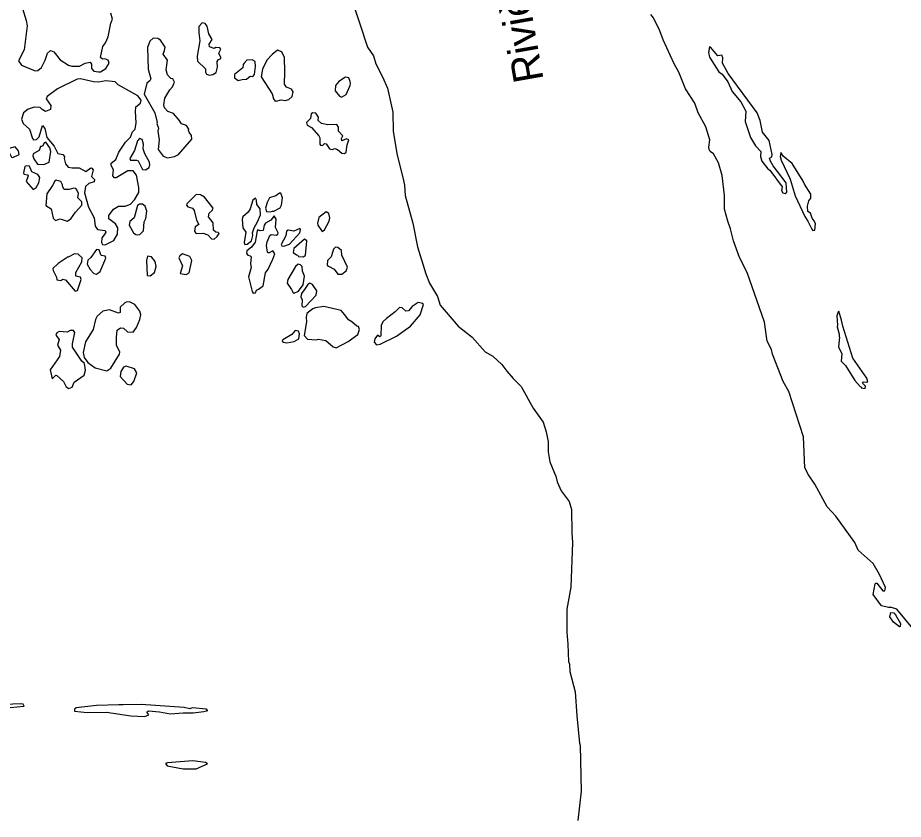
# Model space of a CAD drawing. Extents: x 282461 to 284471, y 5554090 to 5557646.
# Drawn here: x 283439.7 to 283546.8, y 5557308.4 to 5557405.3 of the extents above; entities that cross this region are included whole.
import ezdxf

# ---------------------------------------------------------------- set-up
doc = ezdxf.new("R2010")
doc.units = 0
doc.layers.add('Niveau 63', color=7, linetype='Continuous')

msp = doc.modelspace()

# ---------------------------------------------------------------- linework, layer by layer
at = {"layer": 'Niveau 63'}
for points in [[(283480.01, 5557407.82), (283481.98, 5557401.78), (283482.69, 5557400.72), (283482.98, 5557399.76), (283483.81, 5557398.18)], [(283440.28, 5557406.42), (283440.7, 5557405), (283440.84, 5557404.33), (283440.47, 5557401.44), (283439.79, 5557400.1), (283440.14, 5557399.57), (283441.79, 5557398.9), (283442.12, 5557398.94), (283442.57, 5557399.32), (283443.01, 5557400.2), (283443.31, 5557401.05), (283443.64, 5557401.35), (283444.06, 5557401.21), (283444.81, 5557400.22), (283445.85, 5557399.59), (283446.25, 5557399.46), (283447.15, 5557399.46), (283447.84, 5557399.81), (283448.47, 5557399.94), (283448.63, 5557399.69), (283448.63, 5557399.2), (283448.89, 5557398.87), (283449.48, 5557398.76), (283449.7, 5557398.79), (283450.36, 5557399.18), (283450.77, 5557399.81), (283450.65, 5557400.19), (283450.23, 5557400.34), (283449.96, 5557400.3), (283449.71, 5557400.52), (283449.99, 5557401.85), (283450.32, 5557402.29), (283450.65, 5557403.03), (283450.94, 5557404.66), (283451.17, 5557405.15), (283450.95, 5557405.86)], [(283545.34, 5557333.98), (283544.97, 5557334), (283544.13, 5557334.2), (283543.11, 5557335.55), (283543.35, 5557336.87), (283543.44, 5557336.94), (283543.56, 5557336.92), (283544.27, 5557336), (283544.54, 5557336.02), (283544.62, 5557336.42), (283543.89, 5557337.99), (283543.12, 5557339.31), (283541.31, 5557340.94), (283540.89, 5557341.86), (283538.6, 5557345.03), (283537.55, 5557346.18), (283536.08, 5557348.92), (283535.29, 5557350.05), (283534.84, 5557350.88), (283534.7, 5557354.62), (283532.9, 5557360.13), (283532.23, 5557361.31), (283530.94, 5557364.62), (283530.82, 5557365.21), (283530.28, 5557366.22), (283529.98, 5557368.49), (283527.87, 5557374.53), (283526.96, 5557376.34), (283526.21, 5557378.33), (283525.88, 5557379.81), (283525.55, 5557380.7), (283525.16, 5557382.17), (283525.13, 5557383.84), (283524.85, 5557386.25), (283524.41, 5557387.76), (283523.81, 5557388.87), (283523.42, 5557389.16), (283523.28, 5557389.37), (283523.24, 5557389.66), (283523.38, 5557390.55), (283522.89, 5557392.14), (283521.97, 5557393.82), (283521.54, 5557394.97), (283520.42, 5557396.74), (283519.63, 5557398.72), (283519.07, 5557399.75), (283517.71, 5557402.65), (283517.32, 5557403.74), (283516.56, 5557405.3), (283516.24, 5557405.7)], [(283520.42, 5557396.74), (283519.63, 5557398.72), (283519.07, 5557399.75), (283517.71, 5557402.65)], [(283483.81, 5557398.18), (283484.39, 5557396.8), (283485.06, 5557393.89), (283485.08, 5557391.58), (283485.56, 5557388.69), (283486.24, 5557386), (283486.44, 5557385.06), (283486.53, 5557383.82), (283487.45, 5557380.47), (283488.02, 5557377.6), (283489.03, 5557374.36), (283489.49, 5557373.21), (283490.45, 5557371.62), (283490.77, 5557370.57), (283492.94, 5557368.03), (283494.63, 5557366.67), (283496.22, 5557364.9), (283497.14, 5557364.38), (283498.23, 5557363.39), (283498.83, 5557362.57), (283499.61, 5557361.68), (283500.54, 5557360.72), (283502, 5557358.12), (283503.22, 5557356.4), (283503.59, 5557355.26), (283503.73, 5557354.45), (283503.83, 5557354.08), (283503.83, 5557352.81), (283504.02, 5557351.63), (283504.57, 5557350.25), (283504.76, 5557349.88), (283504.93, 5557349.21), (283505.41, 5557348.11), (283506.38, 5557346.83), (283506.63, 5557345.83), (283506.67, 5557343.02), (283506.75, 5557341.86), (283506.56, 5557336.47), (283506.07, 5557333.8), (283506.08, 5557331.03), (283506.21, 5557329.58), (283506.3, 5557327.47), (283506.39, 5557327.14), (283506.43, 5557326.25), (283507.07, 5557323.8), (283507.27, 5557320.9), (283507.61, 5557317.57), (283507.69, 5557317.3), (283507.82, 5557311.8), (283507.39, 5557308.24)], [(283548.68, 5557330.54), (283545.97, 5557333.79), (283545.34, 5557333.98), (283544.97, 5557334), (283544.13, 5557334.2), (283543.11, 5557335.55), (283543.35, 5557336.87), (283543.44, 5557336.94), (283543.56, 5557336.92), (283544.27, 5557336), (283544.54, 5557336.02), (283544.62, 5557336.42), (283543.89, 5557337.99), (283543.12, 5557339.31), (283541.31, 5557340.94), (283540.89, 5557341.86), (283538.6, 5557345.03), (283537.55, 5557346.18), (283536.08, 5557348.92), (283535.29, 5557350.05), (283534.84, 5557350.88), (283534.7, 5557354.62), (283532.9, 5557360.13), (283532.23, 5557361.31), (283530.94, 5557364.62), (283530.82, 5557365.21), (283530.28, 5557366.22), (283529.98, 5557368.49), (283527.87, 5557374.53), (283526.96, 5557376.34), (283526.21, 5557378.33), (283525.88, 5557379.81), (283525.55, 5557380.7), (283525.16, 5557382.17), (283525.13, 5557383.84), (283524.85, 5557386.25), (283524.41, 5557387.76), (283523.81, 5557388.87), (283523.42, 5557389.16), (283523.28, 5557389.37), (283523.24, 5557389.66), (283523.38, 5557390.55), (283522.89, 5557392.14), (283521.97, 5557393.82), (283521.54, 5557394.97), (283520.42, 5557396.74)], [(283548.68, 5557330.54), (283545.97, 5557333.79), (283545.34, 5557333.98)]]:
    msp.add_lwpolyline(points, dxfattribs=at)
for points in [[(283461.6, 5557403.49), (283461.71, 5557402.53), (283461.38, 5557400.67), (283461.43, 5557400.05), (283462.4, 5557399.15), (283462.4, 5557398.72), (283462.5, 5557398.5), (283462.9, 5557398.37), (283463.27, 5557398.44), (283463.67, 5557398.69), (283463.85, 5557399.33), (283463.79, 5557400.02), (283463.92, 5557400.22), (283464.24, 5557400.39), (283464.26, 5557400.52), (283464.01, 5557401.02), (283464.24, 5557401.52), (283464.12, 5557401.69), (283463.66, 5557401.71), (283463.46, 5557401.62), (283462.89, 5557401.82), (283462.84, 5557402.13), (283463.22, 5557402.68), (283462.8, 5557403.37), (283462.6, 5557404.3), (283462.36, 5557404.64), (283461.98, 5557404.71), (283461.61, 5557404.28)], [(283458.39, 5557396.95), (283458.63, 5557397.52), (283458.44, 5557397.93), (283458.22, 5557397.98), (283457.81, 5557398.4), (283457.64, 5557399.03), (283457.8, 5557400.17), (283457.26, 5557400.92), (283457.46, 5557401.37), (283457.53, 5557401.75), (283456.96, 5557402.61), (283456.64, 5557402.8), (283456.06, 5557402.86), (283455.67, 5557402.48), (283455.39, 5557401.74), (283455.48, 5557399.12), (283455.78, 5557397.93), (283455.67, 5557397.71), (283455.32, 5557397.42), (283454.98, 5557396.06), (283456.27, 5557393.84), (283456.54, 5557392.65), (283456.53, 5557392.53), (283456.71, 5557391.97), (283456.64, 5557391.6), (283456.8, 5557390.55), (283456.69, 5557389.38), (283457.26, 5557388.57), (283457.8, 5557388.38), (283458.65, 5557388.52), (283459.14, 5557388.78), (283460.73, 5557390.64), (283460.69, 5557391.08), (283460.42, 5557391.47), (283460.35, 5557391.68), (283460.38, 5557391.84), (283460.11, 5557392.28), (283459.51, 5557392.48), (283459.23, 5557392.94), (283458.51, 5557393.73), (283457.86, 5557393.98), (283457.45, 5557394.42), (283457.35, 5557394.79), (283457.49, 5557395.6), (283458.1, 5557396.6)], [(283470.89, 5557395.28), (283470.96, 5557395.23), (283471.53, 5557395.39), (283472.01, 5557395.33), (283472.48, 5557395.43), (283472.89, 5557395.8), (283472.99, 5557396.37), (283472.78, 5557396.67), (283472.18, 5557396.92), (283471.95, 5557397.27), (283472, 5557398.78), (283471.94, 5557400.5), (283471.63, 5557401.19), (283471.1, 5557401.38), (283470.46, 5557400.87), (283469.82, 5557400.17), (283469.29, 5557399.12), (283469.13, 5557398.18), (283470.46, 5557396.11), (283470.62, 5557395.5), (283470.8, 5557395.25)], [(283523.46, 5557401.77), (283523.33, 5557401.8), (283523.21, 5557401.13), (283523.33, 5557400.54), (283524.44, 5557398.79), (283524.85, 5557398.49), (283525.55, 5557397.56), (283526.07, 5557396.41), (283527.11, 5557395.15), (283527.73, 5557394.04), (283527.62, 5557392.78), (283528.28, 5557390.82), (283528.89, 5557389.83), (283529.54, 5557389.13), (283529.5, 5557388.53), (283529.67, 5557387.99), (283530.38, 5557387.05), (283530.63, 5557386.9), (283532.1, 5557384.87), (283532.05, 5557384.44), (283532.19, 5557384.15), (283532.48, 5557384.05), (283532.66, 5557384.21), (283532.58, 5557385.37), (283531.02, 5557387.4), (283530.69, 5557387.97), (283530.58, 5557388.33), (283530.86, 5557388.49), (283530.9, 5557388.77), (283530.55, 5557390.49), (283529.72, 5557391.47), (283529.47, 5557392.88), (283529.1, 5557393.8), (283525.59, 5557398.59), (283524.91, 5557399.83), (283524.94, 5557400.49), (283524.8, 5557400.78), (283524.33, 5557400.72)], [(283467.07, 5557399.82), (283466.97, 5557399.67), (283466.91, 5557399.28), (283465.92, 5557398.46), (283465.9, 5557398.04), (283466.34, 5557397.74), (283466.84, 5557397.87), (283467.35, 5557397.9), (283467.8, 5557398.27), (283468.12, 5557398.22), (283468.34, 5557398.44), (283468.43, 5557399.41), (283468.39, 5557400.04), (283468.05, 5557400.21), (283467.41, 5557400.17)], [(283453.65, 5557386.79), (283453.01, 5557386.82), (283451.59, 5557385.94), (283451.39, 5557385.97), (283451.19, 5557386.21), (283451.26, 5557386.91), (283450.99, 5557387.47), (283450.99, 5557387.73), (283451.54, 5557388.16), (283451.94, 5557389.06), (283452.73, 5557390.28), (283453.34, 5557390.88), (283453.58, 5557391.54), (283453.9, 5557391.86), (283454, 5557392.61), (283453.93, 5557393.97), (283453.96, 5557394.53), (283454.54, 5557394.98), (283454.6, 5557395.35), (283454.23, 5557395.87), (283451.83, 5557397.21), (283451.47, 5557397.56), (283450.33, 5557397.68), (283449.47, 5557397.53), (283448.85, 5557397.57), (283447.3, 5557397.94), (283446.89, 5557397.88), (283444.49, 5557396.71), (283443.24, 5557395.79), (283443.14, 5557395.53), (283443.7, 5557394.72), (283443.67, 5557394.23), (283443.07, 5557393.98), (283442.66, 5557394.21), (283442.41, 5557394.46), (283441.67, 5557394.5), (283440.96, 5557394.27), (283440.39, 5557393.82), (283440.14, 5557393.07), (283440.37, 5557392.54), (283441.12, 5557391.85), (283441.47, 5557390.71), (283441.62, 5557390.55), (283441.97, 5557390.58), (283442.29, 5557390.92), (283442.68, 5557392.28), (283442.96, 5557391.94), (283443.21, 5557390.82), (283444.11, 5557389.77), (283444.56, 5557388.9), (283445.17, 5557388.79), (283445.37, 5557388.54), (283445.32, 5557388.31), (283445.49, 5557387.64), (283445.79, 5557387.25), (283446.27, 5557387.15), (283447.12, 5557387.16), (283447.93, 5557386.71), (283448.52, 5557387.17), (283448.67, 5557387.14), (283448.8, 5557386.94), (283448.61, 5557386.12), (283448.98, 5557385.75), (283448.95, 5557385.49), (283448.28, 5557385.28), (283447.91, 5557384.93), (283447.78, 5557384.14), (283448.25, 5557382.4), (283448.94, 5557381.14), (283449.05, 5557380.13), (283449.33, 5557379.73), (283450.25, 5557379.57), (283450.36, 5557379.39), (283450.15, 5557379.06), (283449.85, 5557378.69), (283449.84, 5557378.12), (283449.95, 5557377.91), (283450.27, 5557377.86), (283451.3, 5557378.39), (283451.74, 5557379.14), (283451.8, 5557379.9), (283451.52, 5557380.4), (283450.71, 5557380.99), (283450.7, 5557381.4), (283451.28, 5557382.15), (283451.86, 5557382.55), (283452.68, 5557382.53), (283453.32, 5557382.76), (283453.81, 5557383.28), (283454.32, 5557384.17), (283454.35, 5557384.79), (283454.07, 5557386.29)], [(283478.53, 5557397.62), (283478.1, 5557397.14), (283478.07, 5557396.5), (283478.59, 5557395.84), (283478.85, 5557395.71), (283479.41, 5557396.04), (283479.89, 5557397.11), (283479.93, 5557397.37), (283479.9, 5557397.6), (283479.72, 5557398.06), (283479.33, 5557398.12)], [(283474.68, 5557392.33), (283475.21, 5557392.05), (283476.11, 5557391.02), (283476.21, 5557390.8), (283476.21, 5557390.03), (283476.31, 5557389.9), (283476.53, 5557389.87), (283476.8, 5557390.11), (283476.97, 5557390.07), (283477.37, 5557389.45), (283477.72, 5557389.39), (283478.03, 5557389.5), (283478.35, 5557389.4), (283478.88, 5557388.94), (283479.22, 5557388.92), (283479.4, 5557389.07), (283479.52, 5557389.94), (283479.72, 5557390.54), (283479.45, 5557390.66), (283478.86, 5557390.44), (283478.83, 5557390.7), (283478.98, 5557391.05), (283478.46, 5557391.6), (283478.49, 5557392.1), (283478.26, 5557392.42), (283477.19, 5557392.38), (283476.42, 5557392.55), (283476.01, 5557392.91), (283476.06, 5557393.28), (283475.74, 5557393.77), (283475.39, 5557393.83), (283475.19, 5557393.68), (283475.09, 5557393.13), (283474.6, 5557392.65)], [(283455.68, 5557387.5), (283455.61, 5557387.87), (283455.08, 5557388.87), (283454.86, 5557389.48), (283454.9, 5557390.04), (283454.76, 5557390.61), (283454.41, 5557390.7), (283454.16, 5557390.45), (283453.8, 5557389.26), (283453.23, 5557388.29), (283453.32, 5557388.1), (283454.05, 5557388.1), (283454.26, 5557388.02), (283454.78, 5557386.95), (283455.16, 5557386.92), (283455.58, 5557387.21), (283455.61, 5557387.41)], [(283439.4, 5557389.69), (283438.65, 5557389.5), (283438.59, 5557389.17), (283438.93, 5557388.45), (283439.12, 5557388.41), (283439.86, 5557388.79), (283439.8, 5557389.21)], [(283442.75, 5557389.81), (283442.57, 5557389.75), (283442.45, 5557389.73), (283442.29, 5557389.28), (283441.58, 5557388.86), (283441.53, 5557388.6), (283441.64, 5557388.25), (283442.08, 5557387.63), (283442.86, 5557387.57), (283443.48, 5557387.85), (283443.68, 5557389.13), (283443.58, 5557389.58), (283443.09, 5557390.29), (283442.88, 5557390.19)], [(283531.86, 5557388.55), (283531.98, 5557388.09), (283533.06, 5557385.78), (283533.7, 5557383.8), (283534.84, 5557381.28), (283535.23, 5557380.73), (283535.68, 5557379.76), (283535.82, 5557379.6), (283536.08, 5557379.61), (283536.15, 5557380.38), (283536, 5557380.77), (283535.72, 5557381.1), (283535.54, 5557381.68), (283535.23, 5557381.9), (283535.18, 5557382.54), (283535.32, 5557383.16), (283535.56, 5557383.51), (283535.56, 5557383.97), (283534.82, 5557385.18), (283534.66, 5557385.55), (283533.34, 5557387.7), (283532.23, 5557388.57), (283531.94, 5557389.01)], [(283441.94, 5557384.79), (283442.24, 5557385.34), (283442.36, 5557385.99), (283442.14, 5557386.38), (283441.4, 5557386.67), (283441.11, 5557387.35), (283440.74, 5557387.42), (283440.54, 5557387.33), (283440.41, 5557386.58), (283440.44, 5557386.42), (283440.87, 5557386.34), (283440.97, 5557386.2), (283440.73, 5557385.53), (283441.56, 5557384.53)], [(283443.91, 5557385.05), (283443.2, 5557384.02), (283443.09, 5557382.62), (283443.72, 5557382.19), (283443.97, 5557381.07), (283444.28, 5557380.81), (283444.72, 5557380.94), (283444.81, 5557381), (283445.66, 5557380.73), (283446.1, 5557381.02), (283446.67, 5557381.81), (283447.43, 5557382.67), (283447.43, 5557383.04), (283446.97, 5557383.54), (283447.05, 5557384.08), (283446.86, 5557384.52), (283446.74, 5557384.66), (283446.47, 5557384.72), (283445.93, 5557384.53), (283445.31, 5557384.56), (283445.13, 5557384.83), (283445.11, 5557385.13), (283444.89, 5557385.5), (283444.35, 5557385.68), (283444.18, 5557385.54)], [(283471.36, 5557384.12), (283470.89, 5557383.78), (283470.15, 5557383.54), (283469.85, 5557382.97), (283469.65, 5557382.28), (283469.78, 5557381.9), (283470.2, 5557381.83), (283470.5, 5557381.92), (283470.64, 5557381.92), (283471.42, 5557382.32), (283471.6, 5557382.64), (283471.7, 5557383.53), (283471.52, 5557384.1)], [(283462.27, 5557383.61), (283461.81, 5557383.91), (283461.25, 5557383.93), (283460.14, 5557382.83), (283460.1, 5557382.65), (283460.28, 5557382.45), (283460.84, 5557382.3), (283461.04, 5557382), (283461.29, 5557380.84), (283461.58, 5557380.3), (283461.14, 5557380.05), (283461.08, 5557379.45), (283461.28, 5557379.21), (283462.1, 5557379.27), (283462.66, 5557379.07), (283463.14, 5557378.59), (283463.44, 5557378.55), (283463.82, 5557378.86), (283464.03, 5557379.23), (283463.91, 5557379.35), (283463.65, 5557379.4), (283463.38, 5557379.63), (283463.32, 5557380.52), (283462.76, 5557381.24), (283462.84, 5557381.68), (283463.2, 5557382), (283463.32, 5557382.3)], [(283466.93, 5557379.93), (283467.26, 5557379.39), (283467.06, 5557378.12), (283467.16, 5557377.9), (283467.43, 5557377.92), (283467.95, 5557378.33), (283468.13, 5557378.99), (283468.08, 5557379.32), (283468.28, 5557379.9), (283468.68, 5557380.64), (283469.06, 5557381.49), (283469, 5557382.19), (283468.59, 5557382.75), (283468.58, 5557383.27), (283468.45, 5557383.49), (283468.12, 5557383.26), (283467.79, 5557382.22), (283467.55, 5557381.82), (283466.91, 5557381.26), (283466.85, 5557380.96)], [(283454.19, 5557382.61), (283453.78, 5557381.12), (283453.23, 5557380.67), (283453.15, 5557380.23), (283453.7, 5557379.3), (283453.97, 5557379.09), (283454.12, 5557379.06), (283454.47, 5557379.11), (283454.92, 5557379.53), (283454.99, 5557380.63), (283455.2, 5557381.03), (283455.31, 5557381.94), (283455.1, 5557382.53), (283454.79, 5557382.78), (283454.41, 5557382.77)], [(283477.34, 5557380.72), (283477.43, 5557381.13), (283477.3, 5557381.65), (283476.99, 5557381.84), (283476.08, 5557381.15), (283475.95, 5557380.47), (283475.99, 5557380.24), (283476.49, 5557379.45), (283476.78, 5557379.67)], [(283468.74, 5557379.68), (283468.63, 5557379.53), (283468.39, 5557378.19), (283467.96, 5557377.59), (283467.4, 5557377.14), (283467.37, 5557376.8), (283467.51, 5557376.62), (283467.78, 5557376.54), (283467.9, 5557376.41), (283467.83, 5557375.57), (283467.93, 5557375.11), (283467.59, 5557373.99), (283468.04, 5557372.23), (283468.17, 5557372.01), (283468.46, 5557372.05), (283468.56, 5557372.37), (283468.82, 5557372.51), (283469.36, 5557372.9), (283469.64, 5557374.45), (283469.96, 5557374.91), (283470.55, 5557376.14), (283470.76, 5557376.76), (283470.54, 5557377.13), (283470.11, 5557376.87), (283469.97, 5557376.89), (283469.9, 5557376.98), (283469.76, 5557377.78), (283469.84, 5557378.22), (283470.17, 5557379), (283470.35, 5557379.12), (283470.98, 5557379.01), (283471.14, 5557379.13), (283471.17, 5557379.32), (283470.84, 5557379.95), (283470.96, 5557380.95), (283470.68, 5557381.37), (283470.31, 5557380.84), (283469.67, 5557380.46), (283469.47, 5557380.25), (283469.37, 5557379.58), (283469.02, 5557379.54)], [(283473.87, 5557379.72), (283473.8, 5557379.83), (283473.07, 5557379.49), (283472.38, 5557379.62), (283472.2, 5557379.49), (283472.09, 5557378.96), (283471.55, 5557377.89), (283471.64, 5557377.73), (283471.88, 5557377.69), (283472.55, 5557377.94), (283473.79, 5557379.29)], [(283474.37, 5557378.55), (283473.09, 5557377.43), (283473.01, 5557376.94), (283473.38, 5557376.64), (283473.54, 5557376.6), (283473.66, 5557376.46), (283474.25, 5557376.4), (283474.47, 5557376.6), (283474.64, 5557378.34)], [(283477.57, 5557376.41), (283477.14, 5557375.96), (283477.12, 5557375.4), (283477.28, 5557375.26), (283477.95, 5557374.93), (283478.41, 5557374.32), (283478.86, 5557374.32), (283479.4, 5557374.73), (283479.55, 5557375.15), (283478.86, 5557376.6), (283478.84, 5557377.17), (283478.41, 5557377.53), (283478.13, 5557377.57), (283477.87, 5557377.34)], [(283445.78, 5557376.36), (283445.68, 5557376.38), (283445.57, 5557376.23), (283444.57, 5557375.58), (283443.95, 5557375), (283443.97, 5557374.77), (283444.39, 5557373.93), (283444.42, 5557373.64), (283444.92, 5557373.55), (283445.14, 5557373.71), (283445.48, 5557373.64), (283446.65, 5557372.25), (283446.91, 5557372.32), (283447.35, 5557373.67), (283447.27, 5557373.96), (283446.71, 5557374.06), (283446.71, 5557374.52), (283447.45, 5557375.8), (283447.49, 5557376.27), (283446.99, 5557376.74), (283446.55, 5557376.78)], [(283448.11, 5557375.52), (283448.47, 5557374.89), (283448.88, 5557374.39), (283449.24, 5557374.32), (283449.66, 5557374.62), (283450.33, 5557376.26), (283450.26, 5557376.48), (283449.84, 5557376.55), (283449.74, 5557376.65), (283449.53, 5557377.24), (283449.22, 5557377.29), (283448.52, 5557376.33), (283448.16, 5557376.02)], [(283455.86, 5557376.42), (283455.37, 5557376.5), (283455.28, 5557375.97), (283455.33, 5557374.15), (283455.72, 5557374.09), (283456.24, 5557374.5), (283456.45, 5557375.25), (283456.31, 5557375.85)], [(283459.3, 5557376.53), (283459.17, 5557376.27), (283459.6, 5557375.32), (283459.34, 5557374.37), (283460.04, 5557374.27), (283460.44, 5557374.48), (283460.76, 5557375.95), (283460.5, 5557376.43), (283459.6, 5557376.75)], [(283473.29, 5557375.22), (283472.34, 5557373.65), (283472.27, 5557373.22), (283472.8, 5557372.47), (283472.94, 5557372.12), (283473.13, 5557372), (283473.65, 5557372.27), (283474.2, 5557373.02), (283474.38, 5557374.06), (283474.12, 5557374.67), (283474.09, 5557375.23), (283473.9, 5557375.44), (283473.61, 5557375.5)], [(283473.99, 5557371.98), (283473.92, 5557371.56), (283474.08, 5557371.2), (283474.03, 5557370.46), (283474.19, 5557370.33), (283474.5, 5557370.38), (283475.76, 5557371.76), (283475.86, 5557372.31), (283475.35, 5557373.07), (283475.01, 5557373.21), (283474.75, 5557373.07), (283474.46, 5557372.56)], [(283453.65, 5557367.3), (283454.06, 5557367.84), (283454.46, 5557368.84), (283454.56, 5557369.41), (283454.46, 5557369.85), (283453.84, 5557370.62), (283453.19, 5557370.95), (283452.81, 5557370.92), (283452.66, 5557370.83), (283452.1, 5557370.32), (283452.09, 5557369.69), (283451.86, 5557369.6), (283450.81, 5557370), (283449.98, 5557369.84), (283449.32, 5557369.21), (283449.11, 5557368.82), (283448.83, 5557367.63), (283447.91, 5557366.11), (283447.59, 5557364.82), (283447.72, 5557364.21), (283448.18, 5557363.63), (283449.05, 5557363), (283450.48, 5557362.61), (283450.97, 5557362.94), (283452.01, 5557364.65), (283452.03, 5557364.89), (283451.63, 5557365.71), (283451.62, 5557366.65), (283451.72, 5557367.54), (283452.12, 5557367.83), (283452.48, 5557367.78), (283452.95, 5557367.33)], [(283475.77, 5557366.35), (283476.04, 5557366.45), (283476.93, 5557366.29), (283477.83, 5557365.54), (283478.19, 5557365.41), (283479.65, 5557366.15), (283480.81, 5557367), (283481, 5557367.61), (283480.91, 5557367.98), (283480.69, 5557368.02), (283480.07, 5557368.55), (283479.69, 5557368.78), (283479.25, 5557369.41), (283478.78, 5557369.92), (283476.7, 5557370.4), (283475.68, 5557370.25), (283475.39, 5557370.1), (283474.63, 5557369.54), (283474.56, 5557369.11), (283474.62, 5557368.53), (283474.33, 5557366.89), (283474.73, 5557366.45)], [(283487.37, 5557370.39), (283486.93, 5557369.89), (283486.63, 5557369.83), (283486.16, 5557370.25), (283485.85, 5557370.29), (283485.32, 5557369.76), (283484.27, 5557368.96), (283483.86, 5557368.59), (283483.64, 5557368.16), (283483.61, 5557366.87), (283483.48, 5557366.73), (283483.21, 5557366.92), (283482.85, 5557366.47), (283482.77, 5557366.08), (283483.07, 5557365.77), (283483.52, 5557365.83), (283485.47, 5557366.8), (283487.19, 5557368), (283488.34, 5557369.37), (283488.75, 5557370.65), (283488.66, 5557370.78), (283488.09, 5557370.9)], [(283539.32, 5557364.67), (283539.24, 5557363.78), (283539.78, 5557363.25), (283540.88, 5557361.43), (283541.55, 5557360.72), (283541.69, 5557360.66), (283541.67, 5557360.58), (283542.13, 5557360.5), (283542.18, 5557360.77), (283541.83, 5557361.12), (283541.93, 5557361.28), (283542.26, 5557361.23), (283542.47, 5557361.28), (283542.35, 5557361.74), (283540.67, 5557364.15), (283539.45, 5557368.03), (283539.3, 5557368.76), (283538.98, 5557369.83), (283538.88, 5557369.76), (283538.73, 5557369.27), (283538.79, 5557368.14), (283538.76, 5557367.92), (283538.99, 5557367.07), (283538.99, 5557366.78), (283539.06, 5557366.67), (283538.92, 5557365.54)], [(283444.73, 5557364.34), (283443.62, 5557362.72), (283443.87, 5557361.63), (283444.3, 5557362.08), (283444.41, 5557362.06), (283445.22, 5557361.33), (283445.56, 5557360.7), (283445.89, 5557360.47), (283446.26, 5557360.66), (283446.54, 5557361.23), (283447.71, 5557362.1), (283447.91, 5557362.68), (283447.76, 5557363.5), (283447.44, 5557363.77), (283446.31, 5557365.46), (283446.31, 5557365.9), (283446.59, 5557367.24), (283446.44, 5557367.51), (283446.05, 5557367.49), (283445.69, 5557367.28), (283444.72, 5557367.39), (283444.42, 5557367.22), (283444.29, 5557366.94), (283444.72, 5557366.4), (283444.51, 5557365.72), (283444.88, 5557365.13)], [(283471.73, 5557366.36), (283471.65, 5557366.21), (283471.81, 5557366.1), (283472.25, 5557366.02), (283473.12, 5557366.17), (283473.67, 5557366.48), (283473.77, 5557367.11), (283473.63, 5557367.41), (283473.22, 5557367.48), (283472.85, 5557367.01)], [(283453.8, 5557362.86), (283452.8, 5557363.17), (283452.5, 5557363.06), (283452.18, 5557362.52), (283452.07, 5557361.93), (283452.92, 5557361.01), (283453.4, 5557360.93), (283453.75, 5557361.31), (283454.08, 5557362.39)], [(283545.14, 5557332.85), (283545.24, 5557333.41), (283545.61, 5557333.34), (283545.81, 5557333.1), (283546.41, 5557332.04), (283546.39, 5557331.69), (283546.31, 5557331.67), (283545.59, 5557332.21)], [(283435.91, 5557321.45), (283436.61, 5557321.53), (283437.06, 5557321.74), (283440.46, 5557322.08), (283440.36, 5557322.29), (283440.05, 5557322.34), (283437.27, 5557322.23), (283436.02, 5557322.12), (283434.53, 5557321.84), (283433.52, 5557321.79), (283432.18, 5557321.43), (283432.23, 5557321.25), (283432.64, 5557321.1), (283432.45, 5557320.79), (283432.61, 5557320.63), (283433.85, 5557320.62), (283436.79, 5557320.95), (283436.73, 5557321.08), (283436.01, 5557321.23), (283435.57, 5557321.29), (283434.98, 5557321.25), (283434.84, 5557321.31), (283434.87, 5557321.37), (283435.23, 5557321.46)], [(283458.16, 5557321.13), (283459.7, 5557321.26), (283460.92, 5557321.25), (283462.21, 5557321.42), (283462.66, 5557321.54), (283462.61, 5557321.59), (283462.5, 5557321.7), (283460.78, 5557321.86), (283460.5, 5557321.73), (283459.82, 5557321.89), (283454.6, 5557322.25), (283452.44, 5557322.21), (283451.94, 5557322.24), (283449.2, 5557322.13), (283446.76, 5557321.86), (283446.58, 5557321.71), (283446.57, 5557321.46), (283448.08, 5557321.28), (283450.44, 5557321.34), (283453.37, 5557320.9), (283455.05, 5557320.83), (283455.56, 5557321), (283455.29, 5557321.34), (283455.51, 5557321.49), (283456.84, 5557321.37)], [(283460.87, 5557315.45), (283457.8, 5557315.22), (283457.56, 5557315.12), (283457.77, 5557314.86), (283459.71, 5557314.48), (283461.27, 5557314.5), (283462.62, 5557315.07), (283462.6, 5557315.14), (283462.4, 5557315.26)]]:
    msp.add_lwpolyline(points, close=True, dxfattribs=at)

# ---------------------------------------------------------------- texts
msp.add_text('Rivière Natashquan', height=3.6, rotation=100.0302, dxfattribs=at).set_placement((283503.28, 5557397.82))

doc.saveas('drawing.dxf')
